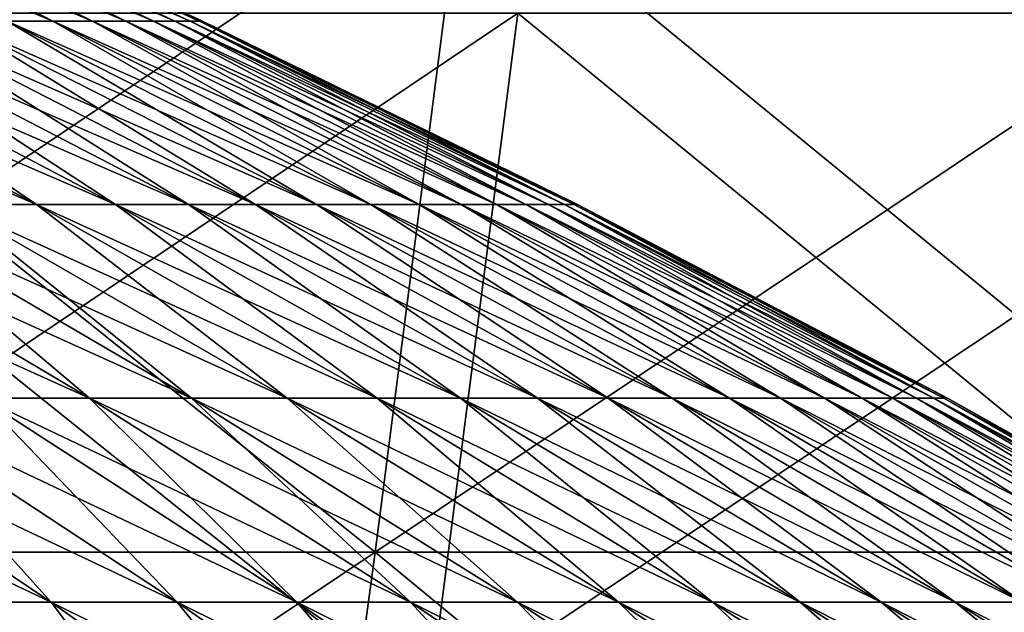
# Model space of a CAD drawing. Header units: millimetres. Extents: x -250 to 250, y -45 to 4150.
# Tile 649 of 656: x 42.75 to 49.45, y 4019.51 to 4023.54. Entities that reach past the tile are written whole.
import ezdxf

# ---------------------------------------------------------------- set-up
doc = ezdxf.new("R2010")
doc.units = ezdxf.units.MM
doc.header["$LTSCALE"] = 81.481481
for name, color, linetype in [('19', 7, 'CONTINUOUS'), ('20', 7, 'CONTINUOUS'), ('21', 7, 'CONTINUOUS'), ('22', 7, 'CONTINUOUS'), ('23', 7, 'CONTINUOUS'), ('24', 7, 'CONTINUOUS')]:
    doc.layers.add(name, color=color, linetype=linetype)

msp = doc.modelspace()

# ---------------------------------------------------------------- linework, layer by layer
at = {"layer": '19', "color": 7, "linetype": 'CONTINUOUS'}
for points in [[(45.533, 4018.8508, -207.9101), (39.1088, 4018.8508, -209.2137), (46.1417, 4023.5841, -210.6893), (45.533, 4018.8508, -207.9101)], [(46.1417, 4023.5841, -210.6893), (39.1088, 4018.8508, -209.2137), (39.6316, 4023.5841, -212.0103), (46.1417, 4023.5841, -210.6893)], [(51.914, 4018.8508, -206.4093), (45.533, 4018.8508, -207.9101), (52.608, 4023.5841, -209.1684), (51.914, 4018.8508, -206.4093)], [(52.608, 4023.5841, -209.1684), (45.533, 4018.8508, -207.9101), (46.1417, 4023.5841, -210.6893), (52.608, 4023.5841, -209.1684)]]:
    msp.add_3dface(points, dxfattribs=at)
at = {"layer": '20', "color": 7, "linetype": 'CONTINUOUS'}
for points in [[(39.1088, 4018.8508, 209.2137), (45.533, 4018.8508, 207.9101), (39.6316, 4023.5841, 212.0103), (39.1088, 4018.8508, 209.2137)], [(39.6316, 4023.5841, 212.0103), (45.533, 4018.8508, 207.9101), (46.1417, 4023.5841, 210.6893), (39.6316, 4023.5841, 212.0103)], [(45.533, 4018.8508, 207.9101), (51.914, 4018.8508, 206.4093), (46.1417, 4023.5841, 210.6893), (45.533, 4018.8508, 207.9101)], [(46.1417, 4023.5841, 210.6893), (51.914, 4018.8508, 206.4093), (52.608, 4023.5841, 209.1684), (46.1417, 4023.5841, 210.6893)]]:
    msp.add_3dface(points, dxfattribs=at)
at = {"layer": '21', "color": 7, "linetype": 'CONTINUOUS'}
for points in [[(45.1708, 4019.9158, 206.2564), (38.7977, 4019.9158, 207.5496), (45.7745, 4024.6108, 209.0126), (45.1708, 4019.9158, 206.2564)], [(45.7745, 4024.6108, 209.0126), (38.7977, 4019.9158, 207.5496), (39.3162, 4024.6108, 210.3231), (45.7745, 4024.6108, 209.0126)], [(51.5011, 4019.9158, 204.7675), (45.1708, 4019.9158, 206.2564), (52.1893, 4024.6108, 207.5038), (51.5011, 4019.9158, 204.7675)], [(52.1893, 4024.6108, 207.5038), (45.1708, 4019.9158, 206.2564), (45.7745, 4024.6108, 209.0126), (52.1893, 4024.6108, 207.5038)], [(44.5452, 4015.2842, 203.3996), (38.2604, 4015.2842, 204.6749), (45.1708, 4019.9158, 206.2564), (44.5452, 4015.2842, 203.3996)], [(45.1708, 4019.9158, 206.2564), (38.2604, 4015.2842, 204.6749), (38.7977, 4019.9158, 207.5496), (45.1708, 4019.9158, 206.2564)], [(50.7878, 4015.2842, 201.9313), (44.5452, 4015.2842, 203.3996), (51.5011, 4019.9158, 204.7675), (50.7878, 4015.2842, 201.9313)], [(51.5011, 4019.9158, 204.7675), (44.5452, 4015.2842, 203.3996), (45.1708, 4019.9158, 206.2564), (51.5011, 4019.9158, 204.7675)]]:
    msp.add_3dface(points, dxfattribs=at)
at = {"layer": '22', "color": 7, "linetype": 'CONTINUOUS'}
for points in [[(38.7977, 4019.9158, -207.5496), (45.1708, 4019.9158, -206.2564), (39.3162, 4024.6108, -210.3231), (38.7977, 4019.9158, -207.5496)], [(39.3162, 4024.6108, -210.3231), (45.1708, 4019.9158, -206.2564), (45.7745, 4024.6108, -209.0126), (39.3162, 4024.6108, -210.3231)], [(45.1708, 4019.9158, -206.2564), (51.5011, 4019.9158, -204.7675), (45.7745, 4024.6108, -209.0126), (45.1708, 4019.9158, -206.2564)], [(45.7745, 4024.6108, -209.0126), (51.5011, 4019.9158, -204.7675), (52.1893, 4024.6108, -207.5038), (45.7745, 4024.6108, -209.0126)], [(38.2604, 4015.2842, -204.6749), (44.5452, 4015.2842, -203.3996), (38.7977, 4019.9158, -207.5496), (38.2604, 4015.2842, -204.6749)], [(38.7977, 4019.9158, -207.5496), (44.5452, 4015.2842, -203.3996), (45.1708, 4019.9158, -206.2564), (38.7977, 4019.9158, -207.5496)], [(44.5452, 4015.2842, -203.3996), (50.7878, 4015.2842, -201.9313), (45.1708, 4019.9158, -206.2564), (44.5452, 4015.2842, -203.3996)], [(45.1708, 4019.9158, -206.2564), (50.7878, 4015.2842, -201.9313), (51.5011, 4019.9158, -204.7675), (45.1708, 4019.9158, -206.2564)]]:
    msp.add_3dface(points, dxfattribs=at)
at = {"layer": '23', "color": 7, "linetype": 'CONTINUOUS'}
for points in [[(42.6676, 4023.5306, 10.7313), (42.9779, 4023.5306, 9.4123), (40.1603, 4024.7087, 10.1007), (42.6676, 4023.5306, 10.7313)], [(40.1603, 4024.7087, 10.1007), (42.9779, 4023.5306, 9.4123), (40.4523, 4024.7087, 8.8592), (40.1603, 4024.7087, 10.1007)], [(42.9779, 4023.5306, 9.4123), (43.2474, 4023.5306, 8.0843), (40.4523, 4024.7087, 8.8592), (42.9779, 4023.5306, 9.4123)], [(40.4523, 4024.7087, 8.8592), (43.2474, 4023.5306, 8.0843), (40.7059, 4024.7087, 7.6093), (40.4523, 4024.7087, 8.8592)], [(43.2474, 4023.5306, 8.0843), (43.4758, 4023.5306, 6.7487), (40.7059, 4024.7087, 7.6093), (43.2474, 4023.5306, 8.0843)], [(40.7059, 4024.7087, 7.6093), (43.4758, 4023.5306, 6.7487), (40.9209, 4024.7087, 6.3521), (40.7059, 4024.7087, 7.6093)], [(43.4758, 4023.5306, 6.7487), (43.663, 4023.5306, 5.4067), (40.9209, 4024.7087, 6.3521), (43.4758, 4023.5306, 6.7487)], [(40.9209, 4024.7087, 6.3521), (43.663, 4023.5306, 5.4067), (41.0971, 4024.7087, 5.0889), (40.9209, 4024.7087, 6.3521)], [(43.663, 4023.5306, 5.4067), (43.8088, 4023.5306, 4.0595), (41.0971, 4024.7087, 5.0889), (43.663, 4023.5306, 5.4067)], [(41.0971, 4024.7087, 5.0889), (43.8088, 4023.5306, 4.0595), (41.2344, 4024.7087, 3.8209), (41.0971, 4024.7087, 5.0889)], [(43.8088, 4023.5306, 4.0595), (43.913, 4023.5306, 2.7085), (41.2344, 4024.7087, 3.8209), (43.8088, 4023.5306, 4.0595)], [(41.2344, 4024.7087, 3.8209), (43.913, 4023.5306, 2.7085), (41.3325, 4024.7087, 2.5493), (41.2344, 4024.7087, 3.8209)], [(43.913, 4023.5306, 2.7085), (43.9756, 4023.5306, 1.3549), (41.3325, 4024.7087, 2.5493), (43.913, 4023.5306, 2.7085)], [(41.3325, 4024.7087, 2.5493), (43.9756, 4023.5306, 1.3549), (41.3914, 4024.7087, 1.2753), (41.3325, 4024.7087, 2.5493)], [(43.9756, 4023.5306, 1.3549), (43.9965, 4023.5306), (41.3914, 4024.7087, 1.2753), (43.9756, 4023.5306, 1.3549)], [(43.9965, 4023.5306), (43.958, 4023.5488), (41.3914, 4024.7087, 1.2753), (43.9965, 4023.5306)], [(42.2877, 4022.2817, 19.4554), (42.8667, 4022.2817, 18.1439), (39.9693, 4023.5306, 18.3888), (42.2877, 4022.2817, 19.4554)], [(39.9693, 4023.5306, 18.3888), (42.8667, 4022.2817, 18.1439), (40.5166, 4023.5306, 17.1492), (39.9693, 4023.5306, 18.3888)], [(42.8667, 4022.2817, 18.1439), (43.4051, 4022.2817, 16.8152), (40.5166, 4023.5306, 17.1492), (42.8667, 4022.2817, 18.1439)], [(40.5166, 4023.5306, 17.1492), (43.4051, 4022.2817, 16.8152), (41.0255, 4023.5306, 15.8934), (40.5166, 4023.5306, 17.1492)], [(43.4051, 4022.2817, 16.8152), (43.9024, 4022.2817, 15.4706), (41.0255, 4023.5306, 15.8934), (43.4051, 4022.2817, 16.8152)], [(41.0255, 4023.5306, 15.8934), (43.9024, 4022.2817, 15.4706), (41.4955, 4023.5306, 14.6224), (41.0255, 4023.5306, 15.8934)], [(43.9024, 4022.2817, 15.4706), (44.358, 4022.2817, 14.1113), (41.4955, 4023.5306, 14.6224), (43.9024, 4022.2817, 15.4706)], [(41.4955, 4023.5306, 14.6224), (44.358, 4022.2817, 14.1113), (41.9261, 4023.5306, 13.3376), (41.4955, 4023.5306, 14.6224)], [(44.358, 4022.2817, 14.1113), (44.7715, 4022.2817, 12.7386), (41.9261, 4023.5306, 13.3376), (44.358, 4022.2817, 14.1113)], [(41.9261, 4023.5306, 13.3376), (44.7715, 4022.2817, 12.7386), (42.3169, 4023.5306, 12.0402), (41.9261, 4023.5306, 13.3376)], [(44.7715, 4022.2817, 12.7386), (45.1425, 4022.2817, 11.3538), (42.3169, 4023.5306, 12.0402), (44.7715, 4022.2817, 12.7386)], [(42.3169, 4023.5306, 12.0402), (45.1425, 4022.2817, 11.3538), (42.6676, 4023.5306, 10.7313), (42.3169, 4023.5306, 12.0402)], [(45.1425, 4022.2817, 11.3538), (45.4708, 4022.2817, 9.9583), (42.6676, 4023.5306, 10.7313), (45.1425, 4022.2817, 11.3538)], [(42.6676, 4023.5306, 10.7313), (45.4708, 4022.2817, 9.9583), (42.9779, 4023.5306, 9.4123), (42.6676, 4023.5306, 10.7313)], [(45.4708, 4022.2817, 9.9583), (45.7559, 4022.2817, 8.5533), (42.9779, 4023.5306, 9.4123), (45.4708, 4022.2817, 9.9583)], [(42.9779, 4023.5306, 9.4123), (45.7559, 4022.2817, 8.5533), (43.2474, 4023.5306, 8.0843), (42.9779, 4023.5306, 9.4123)], [(45.7559, 4022.2817, 8.5533), (45.9976, 4022.2817, 7.1401), (43.2474, 4023.5306, 8.0843), (45.7559, 4022.2817, 8.5533)], [(43.2474, 4023.5306, 8.0843), (45.9976, 4022.2817, 7.1401), (43.4758, 4023.5306, 6.7487), (43.2474, 4023.5306, 8.0843)], [(45.9976, 4022.2817, 7.1401), (46.1956, 4022.2817, 5.7203), (43.4758, 4023.5306, 6.7487), (45.9976, 4022.2817, 7.1401)], [(43.4758, 4023.5306, 6.7487), (46.1956, 4022.2817, 5.7203), (43.663, 4023.5306, 5.4067), (43.4758, 4023.5306, 6.7487)], [(46.1956, 4022.2817, 5.7203), (46.3499, 4022.2817, 4.2949), (43.663, 4023.5306, 5.4067), (46.1956, 4022.2817, 5.7203)], [(43.663, 4023.5306, 5.4067), (46.3499, 4022.2817, 4.2949), (43.8088, 4023.5306, 4.0595), (43.663, 4023.5306, 5.4067)], [(46.3499, 4022.2817, 4.2949), (46.4602, 4022.2817, 2.8656), (43.8088, 4023.5306, 4.0595), (46.3499, 4022.2817, 4.2949)], [(43.8088, 4023.5306, 4.0595), (46.4602, 4022.2817, 2.8656), (43.913, 4023.5306, 2.7085), (43.8088, 4023.5306, 4.0595)], [(46.4602, 4022.2817, 2.8656), (46.5264, 4022.2817, 1.4335), (43.913, 4023.5306, 2.7085), (46.4602, 4022.2817, 2.8656)], [(43.913, 4023.5306, 2.7085), (46.5264, 4022.2817, 1.4335), (43.9756, 4023.5306, 1.3549), (43.913, 4023.5306, 2.7085)], [(46.5264, 4022.2817, 1.4335), (46.5485, 4022.2817), (43.9756, 4023.5306, 1.3549), (46.5264, 4022.2817, 1.4335)], [(46.5485, 4022.2817), (46.5079, 4022.3022), (43.9756, 4023.5306, 1.3549), (46.5485, 4022.2817)], [(43.9756, 4023.5306, 1.3549), (46.5079, 4022.3022), (43.9965, 4023.5306), (43.9756, 4023.5306, 1.3549)], [(42.4915, 4020.9628, 24.5325), (43.2269, 4020.9628, 23.2123), (40.3121, 4022.2817, 23.2742), (42.4915, 4020.9628, 24.5325)], [(40.3121, 4022.2817, 23.2742), (43.2269, 4020.9628, 23.2123), (41.0098, 4022.2817, 22.0218), (40.3121, 4022.2817, 23.2742)], [(43.2269, 4020.9628, 23.2123), (43.9212, 4020.9628, 21.8702), (41.0098, 4022.2817, 22.0218), (43.2269, 4020.9628, 23.2123)], [(41.0098, 4022.2817, 22.0218), (43.9212, 4020.9628, 21.8702), (41.6685, 4022.2817, 20.7484), (41.0098, 4022.2817, 22.0218)], [(43.9212, 4020.9628, 21.8702), (44.5739, 4020.9628, 20.5072), (41.6685, 4022.2817, 20.7484), (43.9212, 4020.9628, 21.8702)], [(41.6685, 4022.2817, 20.7484), (44.5739, 4020.9628, 20.5072), (42.2877, 4022.2817, 19.4554), (41.6685, 4022.2817, 20.7484)], [(44.5739, 4020.9628, 20.5072), (45.1842, 4020.9628, 19.1248), (42.2877, 4022.2817, 19.4554), (44.5739, 4020.9628, 20.5072)], [(42.2877, 4022.2817, 19.4554), (45.1842, 4020.9628, 19.1248), (42.8667, 4022.2817, 18.1439), (42.2877, 4022.2817, 19.4554)], [(45.1842, 4020.9628, 19.1248), (45.7518, 4020.9628, 17.7243), (42.8667, 4022.2817, 18.1439), (45.1842, 4020.9628, 19.1248)], [(42.8667, 4022.2817, 18.1439), (45.7518, 4020.9628, 17.7243), (43.4051, 4022.2817, 16.8152), (42.8667, 4022.2817, 18.1439)], [(45.7518, 4020.9628, 17.7243), (46.2759, 4020.9628, 16.307), (43.4051, 4022.2817, 16.8152), (45.7518, 4020.9628, 17.7243)], [(43.4051, 4022.2817, 16.8152), (46.2759, 4020.9628, 16.307), (43.9024, 4022.2817, 15.4706), (43.4051, 4022.2817, 16.8152)], [(46.2759, 4020.9628, 16.307), (46.7561, 4020.9628, 14.8742), (43.9024, 4022.2817, 15.4706), (46.2759, 4020.9628, 16.307)], [(43.9024, 4022.2817, 15.4706), (46.7561, 4020.9628, 14.8742), (44.358, 4022.2817, 14.1113), (43.9024, 4022.2817, 15.4706)], [(46.7561, 4020.9628, 14.8742), (47.192, 4020.9628, 13.4273), (44.358, 4022.2817, 14.1113), (46.7561, 4020.9628, 14.8742)], [(44.358, 4022.2817, 14.1113), (47.192, 4020.9628, 13.4273), (44.7715, 4022.2817, 12.7386), (44.358, 4022.2817, 14.1113)], [(47.192, 4020.9628, 13.4273), (47.5831, 4020.9628, 11.9676), (44.7715, 4022.2817, 12.7386), (47.192, 4020.9628, 13.4273)], [(44.7715, 4022.2817, 12.7386), (47.5831, 4020.9628, 11.9676), (45.1425, 4022.2817, 11.3538), (44.7715, 4022.2817, 12.7386)], [(47.5831, 4020.9628, 11.9676), (47.9291, 4020.9628, 10.4966), (45.1425, 4022.2817, 11.3538), (47.5831, 4020.9628, 11.9676)], [(45.1425, 4022.2817, 11.3538), (47.9291, 4020.9628, 10.4966), (45.4708, 4022.2817, 9.9583), (45.1425, 4022.2817, 11.3538)], [(47.9291, 4020.9628, 10.4966), (48.2296, 4020.9628, 9.0157), (45.4708, 4022.2817, 9.9583), (47.9291, 4020.9628, 10.4966)], [(45.4708, 4022.2817, 9.9583), (48.2296, 4020.9628, 9.0157), (45.7559, 4022.2817, 8.5533), (45.4708, 4022.2817, 9.9583)], [(48.2296, 4020.9628, 9.0157), (48.4844, 4020.9628, 7.5262), (45.7559, 4022.2817, 8.5533), (48.2296, 4020.9628, 9.0157)], [(45.7559, 4022.2817, 8.5533), (48.4844, 4020.9628, 7.5262), (45.9976, 4022.2817, 7.1401), (45.7559, 4022.2817, 8.5533)], [(48.4844, 4020.9628, 7.5262), (48.6931, 4020.9628, 6.0295), (45.9976, 4022.2817, 7.1401), (48.4844, 4020.9628, 7.5262)], [(45.9976, 4022.2817, 7.1401), (48.6931, 4020.9628, 6.0295), (46.1956, 4022.2817, 5.7203), (45.9976, 4022.2817, 7.1401)], [(48.6931, 4020.9628, 6.0295), (48.8557, 4020.9628, 4.5271), (46.1956, 4022.2817, 5.7203), (48.6931, 4020.9628, 6.0295)], [(46.1956, 4022.2817, 5.7203), (48.8557, 4020.9628, 4.5271), (46.3499, 4022.2817, 4.2949), (46.1956, 4022.2817, 5.7203)], [(48.8557, 4020.9628, 4.5271), (48.972, 4020.9628, 3.0205), (46.3499, 4022.2817, 4.2949), (48.8557, 4020.9628, 4.5271)], [(46.3499, 4022.2817, 4.2949), (48.972, 4020.9628, 3.0205), (46.4602, 4022.2817, 2.8656), (46.3499, 4022.2817, 4.2949)], [(48.972, 4020.9628, 3.0205), (49.0417, 4020.9628, 1.511), (46.4602, 4022.2817, 2.8656), (48.972, 4020.9628, 3.0205)], [(46.4602, 4022.2817, 2.8656), (49.0417, 4020.9628, 1.511), (46.5264, 4022.2817, 1.4335), (46.4602, 4022.2817, 2.8656)], [(49.0417, 4020.9628, 1.511), (49.065, 4020.9628), (46.5264, 4022.2817, 1.4335), (49.0417, 4020.9628, 1.511)], [(49.065, 4020.9628), (49.0226, 4020.9858), (46.5264, 4022.2817, 1.4335), (49.065, 4020.9628)], [(46.5264, 4022.2817, 1.4335), (49.0226, 4020.9858), (46.5485, 4022.2817), (46.5264, 4022.2817, 1.4335)], [(42.0703, 4019.5751, 29.7809), (42.9674, 4019.5751, 28.4712), (40.0467, 4020.9628, 28.3485), (42.0703, 4019.5751, 29.7809)], [(40.0467, 4020.9628, 28.3485), (42.9674, 4019.5751, 28.4712), (40.9007, 4020.9628, 27.1018), (40.0467, 4020.9628, 28.3485)], [(42.9674, 4019.5751, 28.4712), (43.8238, 4019.5751, 27.1345), (40.9007, 4020.9628, 27.1018), (42.9674, 4019.5751, 28.4712)], [(40.9007, 4020.9628, 27.1018), (43.8238, 4019.5751, 27.1345), (41.7159, 4020.9628, 25.8294), (40.9007, 4020.9628, 27.1018)], [(43.8238, 4019.5751, 27.1345), (44.6386, 4019.5751, 25.7721), (41.7159, 4020.9628, 25.8294), (43.8238, 4019.5751, 27.1345)], [(41.7159, 4020.9628, 25.8294), (44.6386, 4019.5751, 25.7721), (42.4915, 4020.9628, 24.5325), (41.7159, 4020.9628, 25.8294)], [(44.6386, 4019.5751, 25.7721), (45.4111, 4019.5751, 24.3852), (42.4915, 4020.9628, 24.5325), (44.6386, 4019.5751, 25.7721)], [(42.4915, 4020.9628, 24.5325), (45.4111, 4019.5751, 24.3852), (43.2269, 4020.9628, 23.2123), (42.4915, 4020.9628, 24.5325)], [(45.4111, 4019.5751, 24.3852), (46.1405, 4019.5751, 22.9752), (43.2269, 4020.9628, 23.2123), (45.4111, 4019.5751, 24.3852)], [(43.2269, 4020.9628, 23.2123), (46.1405, 4019.5751, 22.9752), (43.9212, 4020.9628, 21.8702), (43.2269, 4020.9628, 23.2123)], [(46.1405, 4019.5751, 22.9752), (46.8262, 4019.5751, 21.5434), (43.9212, 4020.9628, 21.8702), (46.1405, 4019.5751, 22.9752)], [(43.9212, 4020.9628, 21.8702), (46.8262, 4019.5751, 21.5434), (44.5739, 4020.9628, 20.5072), (43.9212, 4020.9628, 21.8702)], [(46.8262, 4019.5751, 21.5434), (47.4674, 4019.5751, 20.0912), (44.5739, 4020.9628, 20.5072), (46.8262, 4019.5751, 21.5434)], [(44.5739, 4020.9628, 20.5072), (47.4674, 4019.5751, 20.0912), (45.1842, 4020.9628, 19.1248), (44.5739, 4020.9628, 20.5072)], [(47.4674, 4019.5751, 20.0912), (48.0636, 4019.5751, 18.6199), (45.1842, 4020.9628, 19.1248), (47.4674, 4019.5751, 20.0912)], [(45.1842, 4020.9628, 19.1248), (48.0636, 4019.5751, 18.6199), (45.7518, 4020.9628, 17.7243), (45.1842, 4020.9628, 19.1248)], [(48.0636, 4019.5751, 18.6199), (48.6142, 4019.5751, 17.131), (45.7518, 4020.9628, 17.7243), (48.0636, 4019.5751, 18.6199)], [(45.7518, 4020.9628, 17.7243), (48.6142, 4019.5751, 17.131), (46.2759, 4020.9628, 16.307), (45.7518, 4020.9628, 17.7243)], [(48.6142, 4019.5751, 17.131), (49.1187, 4019.5751, 15.6258), (46.2759, 4020.9628, 16.307), (48.6142, 4019.5751, 17.131)], [(46.2759, 4020.9628, 16.307), (49.1187, 4019.5751, 15.6258), (46.7561, 4020.9628, 14.8742), (46.2759, 4020.9628, 16.307)], [(49.1187, 4019.5751, 15.6258), (49.5766, 4019.5751, 14.1058), (46.7561, 4020.9628, 14.8742), (49.1187, 4019.5751, 15.6258)], [(46.7561, 4020.9628, 14.8742), (49.5766, 4019.5751, 14.1058), (47.192, 4020.9628, 13.4273), (46.7561, 4020.9628, 14.8742)], [(49.5766, 4019.5751, 14.1058), (49.9874, 4019.5751, 12.5723), (47.192, 4020.9628, 13.4273), (49.5766, 4019.5751, 14.1058)], [(47.192, 4020.9628, 13.4273), (49.9874, 4019.5751, 12.5723), (47.5831, 4020.9628, 11.9676), (47.192, 4020.9628, 13.4273)], [(49.9874, 4019.5751, 12.5723), (50.3509, 4019.5751, 11.027), (47.5831, 4020.9628, 11.9676), (49.9874, 4019.5751, 12.5723)], [(47.5831, 4020.9628, 11.9676), (50.3509, 4019.5751, 11.027), (47.9291, 4020.9628, 10.4966), (47.5831, 4020.9628, 11.9676)], [(50.3509, 4019.5751, 11.027), (50.6666, 4019.5751, 9.4712), (47.9291, 4020.9628, 10.4966), (50.3509, 4019.5751, 11.027)], [(47.9291, 4020.9628, 10.4966), (50.6666, 4019.5751, 9.4712), (48.2296, 4020.9628, 9.0157), (47.9291, 4020.9628, 10.4966)], [(50.6666, 4019.5751, 9.4712), (50.9342, 4019.5751, 7.9065), (48.2296, 4020.9628, 9.0157), (50.6666, 4019.5751, 9.4712)], [(48.2296, 4020.9628, 9.0157), (50.9342, 4019.5751, 7.9065), (48.4844, 4020.9628, 7.5262), (48.2296, 4020.9628, 9.0157)], [(50.9342, 4019.5751, 7.9065), (51.1536, 4019.5751, 6.3342), (48.4844, 4020.9628, 7.5262), (50.9342, 4019.5751, 7.9065)], [(48.4844, 4020.9628, 7.5262), (51.1536, 4019.5751, 6.3342), (48.6931, 4020.9628, 6.0295), (48.4844, 4020.9628, 7.5262)], [(51.1536, 4019.5751, 6.3342), (51.3244, 4019.5751, 4.7559), (48.6931, 4020.9628, 6.0295), (51.1536, 4019.5751, 6.3342)], [(48.6931, 4020.9628, 6.0295), (51.3244, 4019.5751, 4.7559), (48.8557, 4020.9628, 4.5271), (48.6931, 4020.9628, 6.0295)], [(51.3244, 4019.5751, 4.7559), (51.4465, 4019.5751, 3.1731), (48.8557, 4020.9628, 4.5271), (51.3244, 4019.5751, 4.7559)], [(48.8557, 4020.9628, 4.5271), (51.4465, 4019.5751, 3.1731), (48.972, 4020.9628, 3.0205), (48.8557, 4020.9628, 4.5271)], [(51.4465, 4019.5751, 3.1731), (51.5198, 4019.5751, 1.5873), (48.972, 4020.9628, 3.0205), (51.4465, 4019.5751, 3.1731)], [(48.972, 4020.9628, 3.0205), (51.5198, 4019.5751, 1.5873), (49.0417, 4020.9628, 1.511), (48.972, 4020.9628, 3.0205)], [(51.5198, 4019.5751, 1.5873), (51.5442, 4019.5751), (49.0417, 4020.9628, 1.511), (51.5198, 4019.5751, 1.5873)], [(51.5442, 4019.5751), (51.5, 4019.6006), (49.0417, 4020.9628, 1.511), (51.5442, 4019.5751)], [(49.0417, 4020.9628, 1.511), (51.5, 4019.6006), (49.065, 4020.9628), (49.0417, 4020.9628, 1.511)], [(42.0581, 4018.1194, 33.844), (43.0804, 4018.1194, 32.5328), (40.1571, 4019.5751, 32.3143), (42.0581, 4018.1194, 33.844)], [(40.1571, 4019.5751, 32.3143), (43.0804, 4018.1194, 32.5328), (41.1332, 4019.5751, 31.0623), (40.1571, 4019.5751, 32.3143)], [(43.0804, 4018.1194, 32.5328), (44.0618, 4018.1194, 31.1907), (41.1332, 4019.5751, 31.0623), (43.0804, 4018.1194, 32.5328)], [(41.1332, 4019.5751, 31.0623), (44.0618, 4018.1194, 31.1907), (42.0703, 4019.5751, 29.7809), (41.1332, 4019.5751, 31.0623)], [(44.0618, 4018.1194, 31.1907), (45.0014, 4018.1194, 29.819), (42.0703, 4019.5751, 29.7809), (44.0618, 4018.1194, 31.1907)], [(42.0703, 4019.5751, 29.7809), (45.0014, 4018.1194, 29.819), (42.9674, 4019.5751, 28.4712), (42.0703, 4019.5751, 29.7809)], [(45.0014, 4018.1194, 29.819), (45.8983, 4018.1194, 28.419), (42.9674, 4019.5751, 28.4712), (45.0014, 4018.1194, 29.819)], [(42.9674, 4019.5751, 28.4712), (45.8983, 4018.1194, 28.419), (43.8238, 4019.5751, 27.1345), (42.9674, 4019.5751, 28.4712)], [(45.8983, 4018.1194, 28.419), (46.7517, 4018.1194, 26.9921), (43.8238, 4019.5751, 27.1345), (45.8983, 4018.1194, 28.419)], [(43.8238, 4019.5751, 27.1345), (46.7517, 4018.1194, 26.9921), (44.6386, 4019.5751, 25.7721), (43.8238, 4019.5751, 27.1345)], [(46.7517, 4018.1194, 26.9921), (47.5608, 4018.1194, 25.5396), (44.6386, 4019.5751, 25.7721), (46.7517, 4018.1194, 26.9921)], [(44.6386, 4019.5751, 25.7721), (47.5608, 4018.1194, 25.5396), (45.4111, 4019.5751, 24.3852), (44.6386, 4019.5751, 25.7721)], [(47.5608, 4018.1194, 25.5396), (48.3247, 4018.1194, 24.0628), (45.4111, 4019.5751, 24.3852), (47.5608, 4018.1194, 25.5396)], [(45.4111, 4019.5751, 24.3852), (48.3247, 4018.1194, 24.0628), (46.1405, 4019.5751, 22.9752), (45.4111, 4019.5751, 24.3852)], [(48.3247, 4018.1194, 24.0628), (49.0428, 4018.1194, 22.5633), (46.1405, 4019.5751, 22.9752), (48.3247, 4018.1194, 24.0628)], [(46.1405, 4019.5751, 22.9752), (49.0428, 4018.1194, 22.5633), (46.8262, 4019.5751, 21.5434), (46.1405, 4019.5751, 22.9752)], [(49.0428, 4018.1194, 22.5633), (49.7144, 4018.1194, 21.0423), (46.8262, 4019.5751, 21.5434), (49.0428, 4018.1194, 22.5633)], [(46.8262, 4019.5751, 21.5434), (49.7144, 4018.1194, 21.0423), (47.4674, 4019.5751, 20.0912), (46.8262, 4019.5751, 21.5434)], [(49.7144, 4018.1194, 21.0423), (50.3388, 4018.1194, 19.5014), (47.4674, 4019.5751, 20.0912), (49.7144, 4018.1194, 21.0423)], [(47.4674, 4019.5751, 20.0912), (50.3388, 4018.1194, 19.5014), (48.0636, 4019.5751, 18.6199), (47.4674, 4019.5751, 20.0912)], [(50.3388, 4018.1194, 19.5014), (50.9155, 4018.1194, 17.9419), (48.0636, 4019.5751, 18.6199), (50.3388, 4018.1194, 19.5014)], [(48.0636, 4019.5751, 18.6199), (50.9155, 4018.1194, 17.9419), (48.6142, 4019.5751, 17.131), (48.0636, 4019.5751, 18.6199)], [(50.9155, 4018.1194, 17.9419), (51.4439, 4018.1194, 16.3655), (48.6142, 4019.5751, 17.131), (50.9155, 4018.1194, 17.9419)], [(48.6142, 4019.5751, 17.131), (51.4439, 4018.1194, 16.3655), (49.1187, 4019.5751, 15.6258), (48.6142, 4019.5751, 17.131)], [(51.4439, 4018.1194, 16.3655), (51.9234, 4018.1194, 14.7735), (49.1187, 4019.5751, 15.6258), (51.4439, 4018.1194, 16.3655)], [(49.1187, 4019.5751, 15.6258), (51.9234, 4018.1194, 14.7735), (49.5766, 4019.5751, 14.1058), (49.1187, 4019.5751, 15.6258)]]:
    msp.add_3dface(points, dxfattribs=at)
at = {"layer": '24', "color": 7, "linetype": 'CONTINUOUS'}
for points in [[(42.9779, 4023.5306, -9.4123), (42.6676, 4023.5306, -10.7313), (40.4523, 4024.7087, -8.8592), (42.9779, 4023.5306, -9.4123)], [(40.7059, 4024.7087, -7.6093), (42.9779, 4023.5306, -9.4123), (40.4523, 4024.7087, -8.8592), (40.7059, 4024.7087, -7.6093)], [(43.2474, 4023.5306, -8.0843), (42.9779, 4023.5306, -9.4123), (40.7059, 4024.7087, -7.6093), (43.2474, 4023.5306, -8.0843)], [(40.9209, 4024.7087, -6.3521), (43.2474, 4023.5306, -8.0843), (40.7059, 4024.7087, -7.6093), (40.9209, 4024.7087, -6.3521)], [(43.4758, 4023.5306, -6.7487), (43.2474, 4023.5306, -8.0843), (40.9209, 4024.7087, -6.3521), (43.4758, 4023.5306, -6.7487)], [(41.0971, 4024.7087, -5.0889), (43.4758, 4023.5306, -6.7487), (40.9209, 4024.7087, -6.3521), (41.0971, 4024.7087, -5.0889)], [(43.663, 4023.5306, -5.4067), (43.4758, 4023.5306, -6.7487), (41.0971, 4024.7087, -5.0889), (43.663, 4023.5306, -5.4067)], [(41.2344, 4024.7087, -3.8209), (43.663, 4023.5306, -5.4067), (41.0971, 4024.7087, -5.0889), (41.2344, 4024.7087, -3.8209)], [(43.8088, 4023.5306, -4.0595), (43.663, 4023.5306, -5.4067), (41.2344, 4024.7087, -3.8209), (43.8088, 4023.5306, -4.0595)], [(41.3325, 4024.7087, -2.5493), (43.8088, 4023.5306, -4.0595), (41.2344, 4024.7087, -3.8209), (41.3325, 4024.7087, -2.5493)], [(43.913, 4023.5306, -2.7085), (43.8088, 4023.5306, -4.0595), (41.3325, 4024.7087, -2.5493), (43.913, 4023.5306, -2.7085)], [(41.3914, 4024.7087, -1.2753), (43.913, 4023.5306, -2.7085), (41.3325, 4024.7087, -2.5493), (41.3914, 4024.7087, -1.2753)], [(41.411, 4024.7087), (43.9756, 4023.5306, -1.3549), (41.3914, 4024.7087, -1.2753), (41.411, 4024.7087)], [(43.9756, 4023.5306, -1.3549), (43.913, 4023.5306, -2.7085), (41.3914, 4024.7087, -1.2753), (43.9756, 4023.5306, -1.3549)], [(41.411, 4024.7087), (43.958, 4023.5488), (43.9756, 4023.5306, -1.3549), (41.411, 4024.7087)], [(42.8667, 4022.2817, -18.1439), (42.2877, 4022.2817, -19.4554), (40.5166, 4023.5306, -17.1492), (42.8667, 4022.2817, -18.1439)], [(41.0255, 4023.5306, -15.8934), (42.8667, 4022.2817, -18.1439), (40.5166, 4023.5306, -17.1492), (41.0255, 4023.5306, -15.8934)], [(43.4051, 4022.2817, -16.8152), (42.8667, 4022.2817, -18.1439), (41.0255, 4023.5306, -15.8934), (43.4051, 4022.2817, -16.8152)], [(41.4955, 4023.5306, -14.6224), (43.4051, 4022.2817, -16.8152), (41.0255, 4023.5306, -15.8934), (41.4955, 4023.5306, -14.6224)], [(43.9024, 4022.2817, -15.4706), (43.4051, 4022.2817, -16.8152), (41.4955, 4023.5306, -14.6224), (43.9024, 4022.2817, -15.4706)], [(41.9261, 4023.5306, -13.3376), (43.9024, 4022.2817, -15.4706), (41.4955, 4023.5306, -14.6224), (41.9261, 4023.5306, -13.3376)], [(44.358, 4022.2817, -14.1113), (43.9024, 4022.2817, -15.4706), (41.9261, 4023.5306, -13.3376), (44.358, 4022.2817, -14.1113)], [(42.3169, 4023.5306, -12.0402), (44.358, 4022.2817, -14.1113), (41.9261, 4023.5306, -13.3376), (42.3169, 4023.5306, -12.0402)], [(44.7715, 4022.2817, -12.7386), (44.358, 4022.2817, -14.1113), (42.3169, 4023.5306, -12.0402), (44.7715, 4022.2817, -12.7386)], [(42.6676, 4023.5306, -10.7313), (44.7715, 4022.2817, -12.7386), (42.3169, 4023.5306, -12.0402), (42.6676, 4023.5306, -10.7313)], [(45.1425, 4022.2817, -11.3538), (44.7715, 4022.2817, -12.7386), (42.6676, 4023.5306, -10.7313), (45.1425, 4022.2817, -11.3538)], [(42.9779, 4023.5306, -9.4123), (45.1425, 4022.2817, -11.3538), (42.6676, 4023.5306, -10.7313), (42.9779, 4023.5306, -9.4123)], [(45.4708, 4022.2817, -9.9583), (45.1425, 4022.2817, -11.3538), (42.9779, 4023.5306, -9.4123), (45.4708, 4022.2817, -9.9583)], [(43.2474, 4023.5306, -8.0843), (45.4708, 4022.2817, -9.9583), (42.9779, 4023.5306, -9.4123), (43.2474, 4023.5306, -8.0843)], [(45.7559, 4022.2817, -8.5533), (45.4708, 4022.2817, -9.9583), (43.2474, 4023.5306, -8.0843), (45.7559, 4022.2817, -8.5533)], [(43.4758, 4023.5306, -6.7487), (45.7559, 4022.2817, -8.5533), (43.2474, 4023.5306, -8.0843), (43.4758, 4023.5306, -6.7487)], [(45.9976, 4022.2817, -7.1401), (45.7559, 4022.2817, -8.5533), (43.4758, 4023.5306, -6.7487), (45.9976, 4022.2817, -7.1401)], [(43.663, 4023.5306, -5.4067), (45.9976, 4022.2817, -7.1401), (43.4758, 4023.5306, -6.7487), (43.663, 4023.5306, -5.4067)], [(46.1956, 4022.2817, -5.7203), (45.9976, 4022.2817, -7.1401), (43.663, 4023.5306, -5.4067), (46.1956, 4022.2817, -5.7203)], [(43.8088, 4023.5306, -4.0595), (46.1956, 4022.2817, -5.7203), (43.663, 4023.5306, -5.4067), (43.8088, 4023.5306, -4.0595)], [(46.3499, 4022.2817, -4.2949), (46.1956, 4022.2817, -5.7203), (43.8088, 4023.5306, -4.0595), (46.3499, 4022.2817, -4.2949)], [(43.913, 4023.5306, -2.7085), (46.3499, 4022.2817, -4.2949), (43.8088, 4023.5306, -4.0595), (43.913, 4023.5306, -2.7085)], [(46.4602, 4022.2817, -2.8656), (46.3499, 4022.2817, -4.2949), (43.913, 4023.5306, -2.7085), (46.4602, 4022.2817, -2.8656)], [(43.9756, 4023.5306, -1.3549), (46.4602, 4022.2817, -2.8656), (43.913, 4023.5306, -2.7085), (43.9756, 4023.5306, -1.3549)], [(43.958, 4023.5488), (43.9965, 4023.5306), (43.9756, 4023.5306, -1.3549), (43.958, 4023.5488)], [(43.9965, 4023.5306), (46.5264, 4022.2817, -1.4335), (43.9756, 4023.5306, -1.3549), (43.9965, 4023.5306)], [(46.5264, 4022.2817, -1.4335), (46.4602, 4022.2817, -2.8656), (43.9756, 4023.5306, -1.3549), (46.5264, 4022.2817, -1.4335)], [(43.9965, 4023.5306), (46.5079, 4022.3022), (46.5264, 4022.2817, -1.4335), (43.9965, 4023.5306)], [(46.5079, 4022.3022), (46.5485, 4022.2817), (46.5264, 4022.2817, -1.4335), (46.5079, 4022.3022)], [(43.2269, 4020.9628, -23.2123), (42.4915, 4020.9628, -24.5325), (41.0098, 4022.2817, -22.0218), (43.2269, 4020.9628, -23.2123)], [(41.6685, 4022.2817, -20.7484), (43.2269, 4020.9628, -23.2123), (41.0098, 4022.2817, -22.0218), (41.6685, 4022.2817, -20.7484)], [(43.9212, 4020.9628, -21.8702), (43.2269, 4020.9628, -23.2123), (41.6685, 4022.2817, -20.7484), (43.9212, 4020.9628, -21.8702)], [(42.2877, 4022.2817, -19.4554), (43.9212, 4020.9628, -21.8702), (41.6685, 4022.2817, -20.7484), (42.2877, 4022.2817, -19.4554)], [(44.5739, 4020.9628, -20.5072), (43.9212, 4020.9628, -21.8702), (42.2877, 4022.2817, -19.4554), (44.5739, 4020.9628, -20.5072)], [(42.8667, 4022.2817, -18.1439), (44.5739, 4020.9628, -20.5072), (42.2877, 4022.2817, -19.4554), (42.8667, 4022.2817, -18.1439)], [(45.1842, 4020.9628, -19.1248), (44.5739, 4020.9628, -20.5072), (42.8667, 4022.2817, -18.1439), (45.1842, 4020.9628, -19.1248)], [(43.4051, 4022.2817, -16.8152), (45.1842, 4020.9628, -19.1248), (42.8667, 4022.2817, -18.1439), (43.4051, 4022.2817, -16.8152)], [(45.7518, 4020.9628, -17.7243), (45.1842, 4020.9628, -19.1248), (43.4051, 4022.2817, -16.8152), (45.7518, 4020.9628, -17.7243)], [(43.9024, 4022.2817, -15.4706), (45.7518, 4020.9628, -17.7243), (43.4051, 4022.2817, -16.8152), (43.9024, 4022.2817, -15.4706)], [(46.2759, 4020.9628, -16.307), (45.7518, 4020.9628, -17.7243), (43.9024, 4022.2817, -15.4706), (46.2759, 4020.9628, -16.307)], [(44.358, 4022.2817, -14.1113), (46.2759, 4020.9628, -16.307), (43.9024, 4022.2817, -15.4706), (44.358, 4022.2817, -14.1113)], [(46.7561, 4020.9628, -14.8742), (46.2759, 4020.9628, -16.307), (44.358, 4022.2817, -14.1113), (46.7561, 4020.9628, -14.8742)], [(44.7715, 4022.2817, -12.7386), (46.7561, 4020.9628, -14.8742), (44.358, 4022.2817, -14.1113), (44.7715, 4022.2817, -12.7386)], [(47.192, 4020.9628, -13.4273), (46.7561, 4020.9628, -14.8742), (44.7715, 4022.2817, -12.7386), (47.192, 4020.9628, -13.4273)], [(45.1425, 4022.2817, -11.3538), (47.192, 4020.9628, -13.4273), (44.7715, 4022.2817, -12.7386), (45.1425, 4022.2817, -11.3538)], [(47.5831, 4020.9628, -11.9676), (47.192, 4020.9628, -13.4273), (45.1425, 4022.2817, -11.3538), (47.5831, 4020.9628, -11.9676)], [(45.4708, 4022.2817, -9.9583), (47.5831, 4020.9628, -11.9676), (45.1425, 4022.2817, -11.3538), (45.4708, 4022.2817, -9.9583)], [(47.9291, 4020.9628, -10.4966), (47.5831, 4020.9628, -11.9676), (45.4708, 4022.2817, -9.9583), (47.9291, 4020.9628, -10.4966)], [(45.7559, 4022.2817, -8.5533), (47.9291, 4020.9628, -10.4966), (45.4708, 4022.2817, -9.9583), (45.7559, 4022.2817, -8.5533)], [(48.2296, 4020.9628, -9.0157), (47.9291, 4020.9628, -10.4966), (45.7559, 4022.2817, -8.5533), (48.2296, 4020.9628, -9.0157)], [(45.9976, 4022.2817, -7.1401), (48.2296, 4020.9628, -9.0157), (45.7559, 4022.2817, -8.5533), (45.9976, 4022.2817, -7.1401)], [(48.4844, 4020.9628, -7.5262), (48.2296, 4020.9628, -9.0157), (45.9976, 4022.2817, -7.1401), (48.4844, 4020.9628, -7.5262)], [(46.1956, 4022.2817, -5.7203), (48.4844, 4020.9628, -7.5262), (45.9976, 4022.2817, -7.1401), (46.1956, 4022.2817, -5.7203)], [(48.6931, 4020.9628, -6.0295), (48.4844, 4020.9628, -7.5262), (46.1956, 4022.2817, -5.7203), (48.6931, 4020.9628, -6.0295)], [(46.3499, 4022.2817, -4.2949), (48.6931, 4020.9628, -6.0295), (46.1956, 4022.2817, -5.7203), (46.3499, 4022.2817, -4.2949)], [(48.8557, 4020.9628, -4.5271), (48.6931, 4020.9628, -6.0295), (46.3499, 4022.2817, -4.2949), (48.8557, 4020.9628, -4.5271)], [(46.4602, 4022.2817, -2.8656), (48.8557, 4020.9628, -4.5271), (46.3499, 4022.2817, -4.2949), (46.4602, 4022.2817, -2.8656)], [(48.972, 4020.9628, -3.0205), (48.8557, 4020.9628, -4.5271), (46.4602, 4022.2817, -2.8656), (48.972, 4020.9628, -3.0205)], [(46.5264, 4022.2817, -1.4335), (48.972, 4020.9628, -3.0205), (46.4602, 4022.2817, -2.8656), (46.5264, 4022.2817, -1.4335)], [(46.5485, 4022.2817), (49.0417, 4020.9628, -1.511), (46.5264, 4022.2817, -1.4335), (46.5485, 4022.2817)], [(49.0417, 4020.9628, -1.511), (48.972, 4020.9628, -3.0205), (46.5264, 4022.2817, -1.4335), (49.0417, 4020.9628, -1.511)], [(46.5485, 4022.2817), (49.0226, 4020.9858), (49.0417, 4020.9628, -1.511), (46.5485, 4022.2817)], [(42.9674, 4019.5751, -28.4712), (42.0703, 4019.5751, -29.7809), (40.9007, 4020.9628, -27.1018), (42.9674, 4019.5751, -28.4712)], [(41.7159, 4020.9628, -25.8294), (42.9674, 4019.5751, -28.4712), (40.9007, 4020.9628, -27.1018), (41.7159, 4020.9628, -25.8294)], [(43.8238, 4019.5751, -27.1345), (42.9674, 4019.5751, -28.4712), (41.7159, 4020.9628, -25.8294), (43.8238, 4019.5751, -27.1345)], [(42.4915, 4020.9628, -24.5325), (43.8238, 4019.5751, -27.1345), (41.7159, 4020.9628, -25.8294), (42.4915, 4020.9628, -24.5325)], [(44.6386, 4019.5751, -25.7721), (43.8238, 4019.5751, -27.1345), (42.4915, 4020.9628, -24.5325), (44.6386, 4019.5751, -25.7721)], [(43.2269, 4020.9628, -23.2123), (44.6386, 4019.5751, -25.7721), (42.4915, 4020.9628, -24.5325), (43.2269, 4020.9628, -23.2123)], [(45.4111, 4019.5751, -24.3852), (44.6386, 4019.5751, -25.7721), (43.2269, 4020.9628, -23.2123), (45.4111, 4019.5751, -24.3852)], [(43.9212, 4020.9628, -21.8702), (45.4111, 4019.5751, -24.3852), (43.2269, 4020.9628, -23.2123), (43.9212, 4020.9628, -21.8702)], [(46.1405, 4019.5751, -22.9752), (45.4111, 4019.5751, -24.3852), (43.9212, 4020.9628, -21.8702), (46.1405, 4019.5751, -22.9752)], [(44.5739, 4020.9628, -20.5072), (46.1405, 4019.5751, -22.9752), (43.9212, 4020.9628, -21.8702), (44.5739, 4020.9628, -20.5072)], [(46.8262, 4019.5751, -21.5434), (46.1405, 4019.5751, -22.9752), (44.5739, 4020.9628, -20.5072), (46.8262, 4019.5751, -21.5434)], [(45.1842, 4020.9628, -19.1248), (46.8262, 4019.5751, -21.5434), (44.5739, 4020.9628, -20.5072), (45.1842, 4020.9628, -19.1248)], [(47.4674, 4019.5751, -20.0912), (46.8262, 4019.5751, -21.5434), (45.1842, 4020.9628, -19.1248), (47.4674, 4019.5751, -20.0912)], [(45.7518, 4020.9628, -17.7243), (47.4674, 4019.5751, -20.0912), (45.1842, 4020.9628, -19.1248), (45.7518, 4020.9628, -17.7243)], [(48.0636, 4019.5751, -18.6199), (47.4674, 4019.5751, -20.0912), (45.7518, 4020.9628, -17.7243), (48.0636, 4019.5751, -18.6199)], [(46.2759, 4020.9628, -16.307), (48.0636, 4019.5751, -18.6199), (45.7518, 4020.9628, -17.7243), (46.2759, 4020.9628, -16.307)], [(48.6142, 4019.5751, -17.131), (48.0636, 4019.5751, -18.6199), (46.2759, 4020.9628, -16.307), (48.6142, 4019.5751, -17.131)], [(46.7561, 4020.9628, -14.8742), (48.6142, 4019.5751, -17.131), (46.2759, 4020.9628, -16.307), (46.7561, 4020.9628, -14.8742)], [(49.1187, 4019.5751, -15.6258), (48.6142, 4019.5751, -17.131), (46.7561, 4020.9628, -14.8742), (49.1187, 4019.5751, -15.6258)], [(47.192, 4020.9628, -13.4273), (49.1187, 4019.5751, -15.6258), (46.7561, 4020.9628, -14.8742), (47.192, 4020.9628, -13.4273)], [(49.5766, 4019.5751, -14.1058), (49.1187, 4019.5751, -15.6258), (47.192, 4020.9628, -13.4273), (49.5766, 4019.5751, -14.1058)], [(47.5831, 4020.9628, -11.9676), (49.5766, 4019.5751, -14.1058), (47.192, 4020.9628, -13.4273), (47.5831, 4020.9628, -11.9676)], [(49.9874, 4019.5751, -12.5723), (49.5766, 4019.5751, -14.1058), (47.5831, 4020.9628, -11.9676), (49.9874, 4019.5751, -12.5723)], [(47.9291, 4020.9628, -10.4966), (49.9874, 4019.5751, -12.5723), (47.5831, 4020.9628, -11.9676), (47.9291, 4020.9628, -10.4966)], [(50.3509, 4019.5751, -11.027), (49.9874, 4019.5751, -12.5723), (47.9291, 4020.9628, -10.4966), (50.3509, 4019.5751, -11.027)], [(48.2296, 4020.9628, -9.0157), (50.3509, 4019.5751, -11.027), (47.9291, 4020.9628, -10.4966), (48.2296, 4020.9628, -9.0157)], [(50.6666, 4019.5751, -9.4712), (50.3509, 4019.5751, -11.027), (48.2296, 4020.9628, -9.0157), (50.6666, 4019.5751, -9.4712)], [(48.4844, 4020.9628, -7.5262), (50.6666, 4019.5751, -9.4712), (48.2296, 4020.9628, -9.0157), (48.4844, 4020.9628, -7.5262)], [(50.9342, 4019.5751, -7.9065), (50.6666, 4019.5751, -9.4712), (48.4844, 4020.9628, -7.5262), (50.9342, 4019.5751, -7.9065)], [(48.6931, 4020.9628, -6.0295), (50.9342, 4019.5751, -7.9065), (48.4844, 4020.9628, -7.5262), (48.6931, 4020.9628, -6.0295)], [(51.1536, 4019.5751, -6.3342), (50.9342, 4019.5751, -7.9065), (48.6931, 4020.9628, -6.0295), (51.1536, 4019.5751, -6.3342)], [(48.8557, 4020.9628, -4.5271), (51.1536, 4019.5751, -6.3342), (48.6931, 4020.9628, -6.0295), (48.8557, 4020.9628, -4.5271)], [(51.3244, 4019.5751, -4.7559), (51.1536, 4019.5751, -6.3342), (48.8557, 4020.9628, -4.5271), (51.3244, 4019.5751, -4.7559)], [(48.972, 4020.9628, -3.0205), (51.3244, 4019.5751, -4.7559), (48.8557, 4020.9628, -4.5271), (48.972, 4020.9628, -3.0205)], [(51.4465, 4019.5751, -3.1731), (51.3244, 4019.5751, -4.7559), (48.972, 4020.9628, -3.0205), (51.4465, 4019.5751, -3.1731)], [(49.0417, 4020.9628, -1.511), (51.4465, 4019.5751, -3.1731), (48.972, 4020.9628, -3.0205), (49.0417, 4020.9628, -1.511)], [(49.0226, 4020.9858), (49.065, 4020.9628), (49.0417, 4020.9628, -1.511), (49.0226, 4020.9858)], [(49.065, 4020.9628), (51.5198, 4019.5751, -1.5873), (49.0417, 4020.9628, -1.511), (49.065, 4020.9628)], [(51.5198, 4019.5751, -1.5873), (51.4465, 4019.5751, -3.1731), (49.0417, 4020.9628, -1.511), (51.5198, 4019.5751, -1.5873)], [(49.065, 4020.9628), (51.5, 4019.6006), (51.5198, 4019.5751, -1.5873), (49.065, 4020.9628)], [(43.0804, 4018.1194, -32.5328), (42.0581, 4018.1194, -33.844), (41.1332, 4019.5751, -31.0623), (43.0804, 4018.1194, -32.5328)], [(42.0703, 4019.5751, -29.7809), (43.0804, 4018.1194, -32.5328), (41.1332, 4019.5751, -31.0623), (42.0703, 4019.5751, -29.7809)], [(44.0618, 4018.1194, -31.1907), (43.0804, 4018.1194, -32.5328), (42.0703, 4019.5751, -29.7809), (44.0618, 4018.1194, -31.1907)], [(42.9674, 4019.5751, -28.4712), (44.0618, 4018.1194, -31.1907), (42.0703, 4019.5751, -29.7809), (42.9674, 4019.5751, -28.4712)], [(45.0014, 4018.1194, -29.819), (44.0618, 4018.1194, -31.1907), (42.9674, 4019.5751, -28.4712), (45.0014, 4018.1194, -29.819)], [(43.8238, 4019.5751, -27.1345), (45.0014, 4018.1194, -29.819), (42.9674, 4019.5751, -28.4712), (43.8238, 4019.5751, -27.1345)], [(45.8983, 4018.1194, -28.419), (45.0014, 4018.1194, -29.819), (43.8238, 4019.5751, -27.1345), (45.8983, 4018.1194, -28.419)], [(44.6386, 4019.5751, -25.7721), (45.8983, 4018.1194, -28.419), (43.8238, 4019.5751, -27.1345), (44.6386, 4019.5751, -25.7721)], [(46.7517, 4018.1194, -26.9921), (45.8983, 4018.1194, -28.419), (44.6386, 4019.5751, -25.7721), (46.7517, 4018.1194, -26.9921)], [(45.4111, 4019.5751, -24.3852), (46.7517, 4018.1194, -26.9921), (44.6386, 4019.5751, -25.7721), (45.4111, 4019.5751, -24.3852)], [(47.5608, 4018.1194, -25.5396), (46.7517, 4018.1194, -26.9921), (45.4111, 4019.5751, -24.3852), (47.5608, 4018.1194, -25.5396)], [(46.1405, 4019.5751, -22.9752), (47.5608, 4018.1194, -25.5396), (45.4111, 4019.5751, -24.3852), (46.1405, 4019.5751, -22.9752)], [(48.3247, 4018.1194, -24.0628), (47.5608, 4018.1194, -25.5396), (46.1405, 4019.5751, -22.9752), (48.3247, 4018.1194, -24.0628)], [(46.8262, 4019.5751, -21.5434), (48.3247, 4018.1194, -24.0628), (46.1405, 4019.5751, -22.9752), (46.8262, 4019.5751, -21.5434)], [(49.0428, 4018.1194, -22.5633), (48.3247, 4018.1194, -24.0628), (46.8262, 4019.5751, -21.5434), (49.0428, 4018.1194, -22.5633)], [(47.4674, 4019.5751, -20.0912), (49.0428, 4018.1194, -22.5633), (46.8262, 4019.5751, -21.5434), (47.4674, 4019.5751, -20.0912)], [(49.7144, 4018.1194, -21.0423), (49.0428, 4018.1194, -22.5633), (47.4674, 4019.5751, -20.0912), (49.7144, 4018.1194, -21.0423)], [(48.0636, 4019.5751, -18.6199), (49.7144, 4018.1194, -21.0423), (47.4674, 4019.5751, -20.0912), (48.0636, 4019.5751, -18.6199)], [(50.3388, 4018.1194, -19.5014), (49.7144, 4018.1194, -21.0423), (48.0636, 4019.5751, -18.6199), (50.3388, 4018.1194, -19.5014)], [(48.6142, 4019.5751, -17.131), (50.3388, 4018.1194, -19.5014), (48.0636, 4019.5751, -18.6199), (48.6142, 4019.5751, -17.131)], [(50.9155, 4018.1194, -17.9419), (50.3388, 4018.1194, -19.5014), (48.6142, 4019.5751, -17.131), (50.9155, 4018.1194, -17.9419)], [(49.1187, 4019.5751, -15.6258), (50.9155, 4018.1194, -17.9419), (48.6142, 4019.5751, -17.131), (49.1187, 4019.5751, -15.6258)], [(51.4439, 4018.1194, -16.3655), (50.9155, 4018.1194, -17.9419), (49.1187, 4019.5751, -15.6258), (51.4439, 4018.1194, -16.3655)], [(49.5766, 4019.5751, -14.1058), (51.4439, 4018.1194, -16.3655), (49.1187, 4019.5751, -15.6258), (49.5766, 4019.5751, -14.1058)]]:
    msp.add_3dface(points, dxfattribs=at)

doc.saveas('drawing.dxf')
